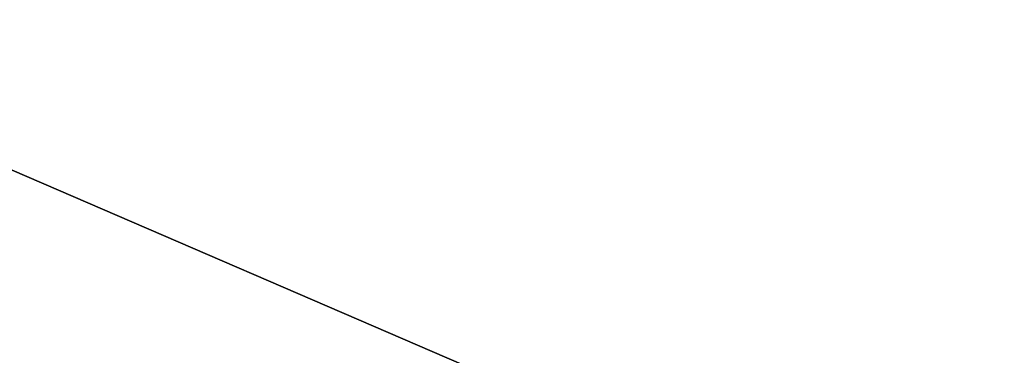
# Model space of a CAD drawing. Extents: x 0 to 7, y 0 to 11.4.
# Tile 350 of 656: x 3.147664 to 3.148422, y 0.200195 to 0.200453. Entities that reach past the tile are written whole.
import ezdxf

# ---------------------------------------------------------------- set-up
doc = ezdxf.new("R2010")
doc.units = 0
doc.header["$LTSCALE"] = 2.54
doc.layers.get('0').update_dxf_attribs({"color": 13, "linetype": 'CONTINUOUS'})

# ---------------------------------------------------------------- blocks, each defined once
blk = doc.blocks.new('KUBEK_NA_SZCZOTECZKI_DEMIT')
at = {"color": 0}
blk.add_line((2.80048771, 0.35, 6.90386658), (3.14844017, 0.2, 6.95717087), dxfattribs=at)
blk.add_line((2.80048771, 0.35, 6.90386658), (3.14844017, 0.2, 6.95717087), dxfattribs=at)
mesh = blk.add_polyface(dxfattribs=at)
corners = [(3.14844017, 0.35, 6.95717087), (2.80048771, 0.35, 6.90386658), (3.14844017, 0.2, 6.95717087)]
mesh.append_faces([[corners[k] for k in face] for face in [(0, 1, 2)]], dxfattribs={"color": 0})
mesh = blk.add_polyface(dxfattribs=at)
corners = [(3.14844017, 0.2, 6.95717087), (2.80048771, 0.35, 6.90386658), (2.80048771, 0.2, 6.90386658)]
mesh.append_faces([[corners[k] for k in face] for face in [(0, 1, 2)]], dxfattribs={"color": 0})
mesh = blk.add_polyface(dxfattribs=at)
corners = [(3.14844017, 0.35, 0.04282929), (2.80048771, 0.2, 0.09613335), (2.80048771, 0.35, 0.09613335)]
mesh.append_faces([[corners[k] for k in face] for face in [(0, 1, 2)]], dxfattribs={"color": 0})
mesh = blk.add_polyface(dxfattribs=at)
corners = [(3.14844017, 0.2, 0.04282929), (2.80048771, 0.2, 0.09613335), (3.14844017, 0.35, 0.04282929)]
mesh.append_faces([[corners[k] for k in face] for face in [(0, 1, 2)]], dxfattribs={"color": 0})

msp = doc.modelspace()

# ---------------------------------------------------------------- block references
at = {"color": 0}
msp.add_blockref('KUBEK_NA_SZCZOTECZKI_DEMIT', (0, 0), dxfattribs=at)

doc.saveas('drawing.dxf')
